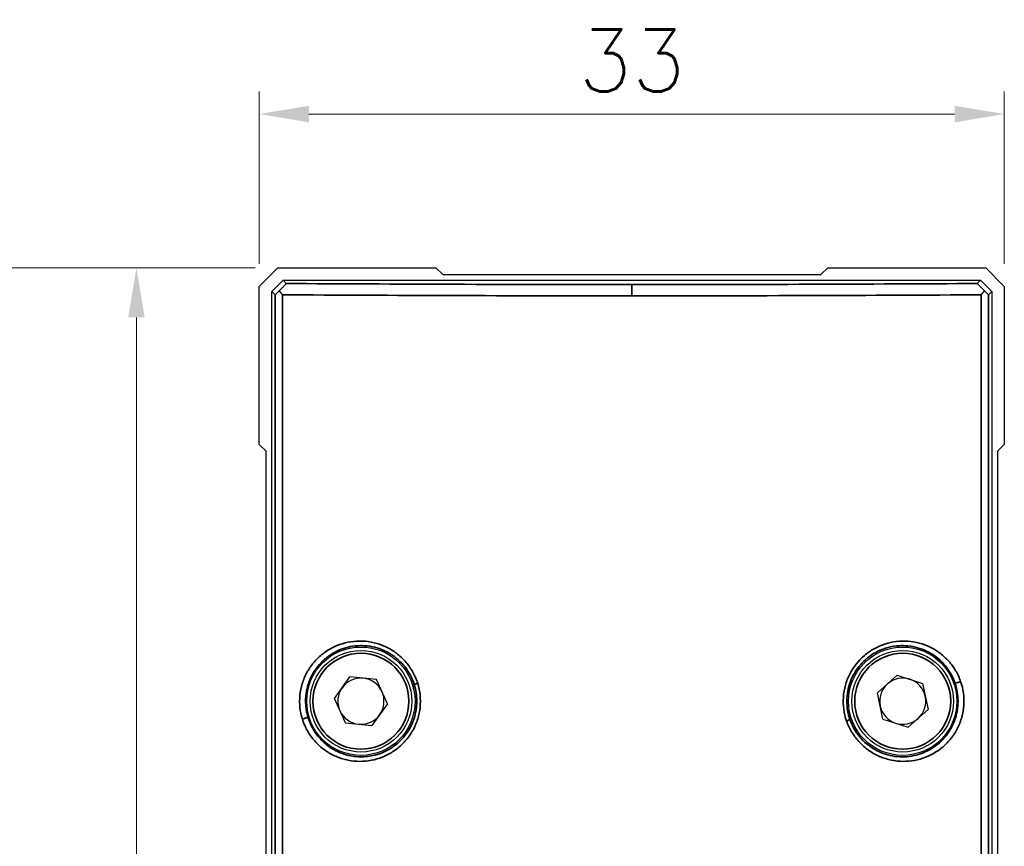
# Model space of a CAD drawing. Header units: millimetres. Extents: x 399 to 6233, y -1870 to 1602.
# Tile 278 of 656: x 3608 to 3651, y 615 to 652. Entities that reach past the tile are written whole.
import ezdxf

# ---------------------------------------------------------------- set-up
doc = ezdxf.new("R2010")
doc.units = ezdxf.units.MM
for name, color, linetype, lineweight in [('AM_5', 3, 'Continuous', 25), ('可見 (ISO)', 7, 'Continuous', 25), ('窄部可見 (ISO)', 7, 'Continuous', 35)]:
    doc.layers.add(name, color=color, linetype=linetype, lineweight=lineweight)
doc.layers.add('S40', color=7, linetype='Continuous')
doc.styles.add('尺寸標註', font='romans.shx', dxfattribs={"bigfont": 'CHINESET.SHX'})
doc.dimstyles.new('複本(2) CNS2-1$0', dxfattribs={"dimtxt": 2.75, "dimasz": 2.2, "dimexe": 1, "dimexo": 1, "dimgap": 1, "dimtad": 1, "dimtoh": 1, "dimdsep": 46, "dimtxsty": '尺寸標註', "dimcen": 0, "dimclrd": 2, "dimclre": 2, "dimclrt": 3, "dimadec": 0, "dimazin": 2, "dimtp": 0.1, "dimtm": 0.1, "dimtfac": 0.71, "dimtmove": 0, "dimatfit": 0, "dimfxl": 0, "dimlwd": 13, "dimlwe": 13, "dimarcsym": 0})

# ---------------------------------------------------------------- blocks, each defined once
blk = doc.blocks.new('*D125')
at = {"layer": 'AM_5', "color": 2, "lineweight": 13}
for p, q in [((3618.23, 640.806), (3618.23, 648.439)), ((3651.23, 640.806), (3651.23, 648.439)), ((3649.03, 647.439), (3620.43, 647.439))]:
    blk.add_line(p, q, dxfattribs=at)
at = {"layer": 'AM_5', "color": 2, "lineweight": -2}
for points in [[(3620.43, 647.806), (3620.43, 647.072), (3618.23, 647.439)], [(3649.03, 647.806), (3649.03, 647.072), (3651.23, 647.439)]]:
    blk.add_solid(points, dxfattribs=at)
at = {"layer": 'Defpoints', "color": 0, "lineweight": -2}
for p in [(3618.23, 647.439), (3618.23, 639.806), (3651.23, 639.806)]:
    blk.add_point(p, dxfattribs=at)
at = {"layer": 'AM_5', "color": 3, "insert": (3634.73, 649.814), "char_height": 2.75, "attachment_point": 5, "style": '尺寸標註'}
blk.add_mtext('33', dxfattribs=at)
blk = doc.blocks.new('*D126')
at = {"layer": 'AM_5', "color": 2, "lineweight": 13}
for p, q in [((3618.052, 640.628), (3604.705, 640.628)), ((3605.705, 542.328), (3605.705, 638.428)), ((3629.23, 540.128), (3604.705, 540.128))]:
    blk.add_line(p, q, dxfattribs=at)
at = {"layer": 'AM_5', "color": 2, "lineweight": -2}
for points in [[(3605.338, 638.428), (3606.072, 638.428), (3605.705, 640.628)], [(3605.338, 542.328), (3606.072, 542.328), (3605.705, 540.128)]]:
    blk.add_solid(points, dxfattribs=at)
at = {"layer": 'Defpoints', "color": 0, "lineweight": -2}
for p in [(3605.705, 640.628), (3619.052, 640.628), (3630.23, 540.128)]:
    blk.add_point(p, dxfattribs=at)
at = {"layer": 'AM_5', "color": 3, "insert": (3603.33, 590.378), "char_height": 2.75, "attachment_point": 5, "rotation": 90, "style": '尺寸標註'}
blk.add_mtext('100.5', dxfattribs=at)
blk = doc.blocks.new('*D127')
at = {"layer": 'AM_5', "color": 2, "lineweight": 13}
for p, q in [((3618.052, 640.628), (3611.785, 640.628)), ((3612.785, 638.428), (3612.785, 560.978)), ((3628.186, 558.778), (3611.785, 558.778))]:
    blk.add_line(p, q, dxfattribs=at)
at = {"layer": 'AM_5', "color": 2, "lineweight": -2}
for points in [[(3612.419, 638.428), (3613.152, 638.428), (3612.785, 640.628)], [(3612.419, 560.978), (3613.152, 560.978), (3612.785, 558.778)]]:
    blk.add_solid(points, dxfattribs=at)
at = {"layer": 'Defpoints', "color": 0, "lineweight": -2}
for p in [(3619.052, 640.628), (3612.785, 558.778), (3629.186, 558.778)]:
    blk.add_point(p, dxfattribs=at)
at = {"layer": 'AM_5', "color": 3, "insert": (3610.41, 599.703), "char_height": 2.75, "attachment_point": 5, "rotation": 90, "style": '尺寸標註'}
blk.add_mtext('81.8', dxfattribs=at)
blk = doc.blocks.new('S40-左視-02')
at = {"layer": '可見 (ISO)'}
for p, q in [((-16.5, 34.833), (-15.678, 35.655)), ((-15.678, 35.655), (-8.678, 35.655)), ((-8.678, 35.655), (-8.378, 35.355)), ((-8.378, 35.355), (8.378, 35.355)), ((8.378, 35.355), (8.678, 35.655)), ((8.678, 35.655), (15.678, 35.655)), ((15.678, 35.655), (16.5, 34.833)), ((-15.95, 34.605), (-15.45, 35.105)), ((-15.45, 35.105), (15.45, 35.105)), ((-15.45, 35.105), (-15.304, 34.96)), ((15.304, 34.96), (15.45, 35.105)), ((15.45, 35.105), (15.95, 34.605)), ((-16.5, 27.833), (-16.5, 34.833)), ((-15.95, -22.845), (-15.95, 34.605)), ((-15.804, 34.459), (-15.95, 34.605)), ((15.95, 34.605), (15.804, 34.459)), ((15.95, 34.605), (15.95, -22.845)), ((16.5, 34.833), (16.5, 27.833)), ((-16.2, 27.533), (-16.5, 27.833)), ((-16.2, 1.205), (-16.2, 27.533)), ((16.5, 27.833), (16.2, 27.533)), ((16.2, 27.533), (16.2, 1.205)), ((12.5, 18.866), (12.5, 18.866)), ((-13.175, 16.574), (-12.484, 17.532)), ((-11.31, 17.413), (-12.484, 17.532)), ((11.757, 17.611), (10.878, 16.823)), ((11.757, 17.611), (12.879, 17.243)), ((-10.825, 16.336), (-11.31, 17.413)), ((12.879, 17.243), (13.122, 16.088)), ((-14.7, 16.733), (-14.7, 16.734)), ((-12.69, 15.497), (-13.175, 16.574)), ((11.121, 15.667), (10.878, 16.823)), ((-10.825, 16.336), (-11.516, 15.378)), ((12.243, 15.3), (13.122, 16.088)), ((-12.69, 15.497), (-11.516, 15.378)), ((11.121, 15.667), (12.243, 15.3)), ((12.5, 13.831), (12.5, 13.831))]:
    blk.add_line(p, q, dxfattribs=at)
for centre, radius in [((-12, 16.455), 2.4), ((12, 16.455), 2.4), ((-12, 16.455), 2.25), ((12, 16.455), 2.25)]:
    blk.add_circle(centre, radius, dxfattribs=at)
for centre, radius, start, end in [((-12, 16.455), 1.022, 84.2118, 144.2118), ((-12, 16.455), 1.023, 24.2118, 84.2118), ((12, 16.455), 1.022, 71.8653, 131.8653), ((-12, 16.455), 1.022, 144.2118, 204.2118), ((12, 16.455), 1.022, 131.8653, 191.8653), ((12, 16.455), 1.022, 11.8653, 71.8653), ((-12, 16.455), 1.022, 324.2118, 24.2118), ((12, 16.455), 1.022, 311.8653, 11.8653), ((12, 16.455), 1.022, 191.8653, 251.8653), ((-12, 16.455), 1.023, 204.2118, 264.2118), ((-12, 16.455), 1.023, 264.2118, 324.2118), ((12, 16.455), 1.022, 251.8653, 311.8653)]:
    blk.add_arc(centre, radius, start, end, dxfattribs=at)
for centre, major_axis, ratio, start_param, end_param in [((-15.304, 34.96), (0.5, 0.5), 0.017452, 3.14159, 4.006018), ((-15.304, 34.461), (0.493, -0.493), 0.175806, 4.197647, 4.541104), ((15.304, 34.461), (0.493, 0.493), 0.175806, 4.883675, 5.227077), ((15.304, 34.96), (0.5, -0.5), 0.017447, 5.418712, 6.283193)]:
    blk.add_ellipse(centre, major_axis=major_axis, ratio=ratio, start_param=start_param, end_param=end_param, dxfattribs=at)
for points, knots in [([(-15.622, 34.628), (-15.582, 34.668), (-15.542, 34.709), (-15.467, 34.785), (-15.432, 34.82), (-15.375, 34.879), (-15.353, 34.903), (-15.325, 34.933), (-15.316, 34.943), (-15.306, 34.956), (-15.304, 34.959), (-15.304, 34.96)], [0.00000099, 0.00000099, 0.00000099, 0.00000099, 0.01702996, 0.01702996, 0.03328155, 0.03328155, 0.04744352, 0.04744352, 0.05732796, 0.05732796, 0.06696406, 0.06696406, 0.06696406, 0.06696406]), ([(15.304, 34.96), (15.304, 34.959), (15.306, 34.956), (15.316, 34.943), (15.325, 34.933), (15.353, 34.903), (15.375, 34.879), (15.432, 34.82), (15.467, 34.785), (15.542, 34.709), (15.582, 34.668), (15.622, 34.628)], [0.00000019, 0.00000019, 0.00000019, 0.00000019, 0.00958951, 0.00958951, 0.01942595, 0.01942595, 0.03351977, 0.03351977, 0.04969025, 0.04969025, 0.06662507, 0.06662507, 0.06662507, 0.06662507])]:
    blk.add_open_spline(points, degree=3, knots=knots, dxfattribs=at)
at = {"layer": '窄部可見 (ISO)'}
for p, q in [((0, 34.913), (0, 34.413)), ((-15.804, -22.7), (-15.804, 34.459)), ((-15.474, 34.46), (-15.474, -22.7)), ((15.474, -22.7), (15.474, 34.46)), ((15.804, 34.459), (15.804, -22.7))]:
    blk.add_line(p, q, dxfattribs=at)
for centre in [(-12, 16.455), (12, 16.455)]:
    blk.add_circle(centre, 2.125, dxfattribs=at)
for centre, major_axis, ratio, start_param, end_param in [((-9.445, 17.248), (-0.191, -0.059), 0.062926, 4.911673, 6.265697), ((14.504, 17.327), (-0.189, -0.065), 0.109215, 0.017558, 1.876428), ((-14.53, 15.663), (0.191, 0.059), 0.099527, 0.01754, 1.880288), ((9.471, 15.583), (0.189, 0.065), 0.069409, 4.910151, 6.26569)]:
    blk.add_ellipse(centre, major_axis=major_axis, ratio=ratio, start_param=start_param, end_param=end_param, dxfattribs=at)
for points, knots in [([(-15.304, 34.96), (-12.909, 34.944), (-10.422, 34.933), (-7.897, 34.925), (-5.285, 34.917), (-2.633, 34.913), (0, 34.913)], [5.9381675, 5.9381675, 5.9381675, 5.9381675, 6.1077792, 6.1077792, 6.1077792, 6.2831853, 6.2831853, 6.2831853, 6.2831853]), ([(0, 34.913), (2.633, 34.913), (5.285, 34.917), (7.897, 34.925), (10.422, 34.933), (12.909, 34.944), (15.304, 34.96)], [0, 0, 0, 0, 0.1754058, 0.1754058, 0.1754058, 0.3450214, 0.3450214, 0.3450214, 0.3450214]), ([(0, 34.413), (-2.662, 34.413), (-5.344, 34.417), (-7.984, 34.425), (-10.537, 34.433), (-13.051, 34.445), (-15.474, 34.46)], [0, 0, 0, 0, 0.1754061, 0.1754061, 0.1754061, 0.345025, 0.345025, 0.345025, 0.345025]), ([(15.474, 34.46), (13.051, 34.445), (10.537, 34.433), (7.984, 34.425), (5.344, 34.417), (2.662, 34.413), (0, 34.413)], [5.9381603, 5.9381603, 5.9381603, 5.9381603, 6.1077795, 6.1077795, 6.1077795, 6.2831853, 6.2831853, 6.2831853, 6.2831853]), ([(-14.594, 15.663), (-14.647, 15.832), (-14.682, 16.005), (-14.701, 16.182), (-14.719, 16.359), (-14.719, 16.539), (-14.702, 16.715), (-14.684, 16.892), (-14.65, 17.065), (-14.598, 17.234), (-14.546, 17.403), (-14.476, 17.568), (-14.393, 17.722), (-14.31, 17.876), (-14.211, 18.021), (-14.099, 18.156), (-13.987, 18.291), (-13.863, 18.412), (-13.729, 18.521), (-13.595, 18.63), (-13.449, 18.726), (-13.297, 18.807), (-13.145, 18.887), (-12.987, 18.953), (-12.823, 19.003), (-12.658, 19.053), (-12.488, 19.088), (-12.318, 19.105), (-12.147, 19.123), (-11.976, 19.124), (-11.803, 19.109), (-11.458, 19.079), (-11.123, 18.983), (-10.811, 18.822), (-10.656, 18.742), (-10.509, 18.647), (-10.373, 18.539), (-10.237, 18.431), (-10.108, 18.307), (-9.995, 18.172), (-9.881, 18.038), (-9.781, 17.893), (-9.696, 17.739), (-9.611, 17.584), (-9.54, 17.418), (-9.486, 17.248)], [0.016662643, 0.016662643, 0.016662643, 0.016662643, 0.017195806, 0.017195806, 0.017195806, 0.017729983, 0.017729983, 0.017729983, 0.018267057, 0.018267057, 0.018267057, 0.018804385, 0.018804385, 0.018804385, 0.019342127, 0.019342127, 0.019342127, 0.019880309, 0.019880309, 0.019880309, 0.02041893, 0.02041893, 0.02041893, 0.020957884, 0.020957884, 0.020957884, 0.021497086, 0.021497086, 0.021497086, 0.022036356, 0.022036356, 0.022036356, 0.023114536, 0.023114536, 0.023114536, 0.023653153, 0.023653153, 0.023653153, 0.024190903, 0.024190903, 0.024190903, 0.024728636, 0.024728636, 0.024728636, 0.025266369, 0.025266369, 0.025266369, 0.025266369]), ([(-9.636, 17.189), (-9.68, 17.332), (-9.738, 17.471), (-9.876, 17.734), (-9.956, 17.857), (-10.138, 18.089), (-10.24, 18.198), (-10.459, 18.393), (-10.576, 18.48), (-10.823, 18.632), (-10.956, 18.698), (-11.225, 18.803), (-11.362, 18.843), (-11.644, 18.9), (-11.789, 18.916), (-12.074, 18.922), (-12.216, 18.913), (-12.498, 18.87), (-12.639, 18.836), (-12.909, 18.745), (-13.04, 18.688), (-13.292, 18.551), (-13.413, 18.47), (-13.638, 18.29), (-13.742, 18.19), (-13.934, 17.971), (-14.022, 17.852), (-14.173, 17.601), (-14.237, 17.469), (-14.396, 17.051), (-14.45, 16.756), (-14.45, 16.455)], [0.008449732, 0.008449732, 0.008449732, 0.008449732, 0.008899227, 0.008899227, 0.009348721, 0.009348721, 0.009798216, 0.009798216, 0.01024771, 0.01024771, 0.010697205, 0.010697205, 0.011146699, 0.011146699, 0.011596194, 0.011596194, 0.012045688, 0.012045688, 0.012495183, 0.012495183, 0.012944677, 0.012944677, 0.013394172, 0.013394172, 0.013843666, 0.013843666, 0.014293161, 0.014293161, 0.014742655, 0.014742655, 0.015641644, 0.015641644, 0.015641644, 0.015641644]), ([(9.513, 15.583), (9.454, 15.752), (9.413, 15.925), (9.365, 16.28), (9.359, 16.461), (9.384, 16.816), (9.414, 16.991), (9.508, 17.333), (9.574, 17.501), (9.813, 17.973), (10.038, 18.256), (10.437, 18.595), (10.583, 18.696), (10.887, 18.866), (11.045, 18.935), (11.374, 19.042), (11.545, 19.079), (11.886, 19.121), (12.057, 19.125), (12.573, 19.089), (12.906, 19), (13.371, 18.773), (13.517, 18.683), (13.791, 18.476), (13.921, 18.358), (14.153, 18.098), (14.255, 17.958), (14.433, 17.657), (14.509, 17.495), (14.567, 17.327)], [0.016614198, 0.016614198, 0.016614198, 0.016614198, 0.01715223, 0.01715223, 0.017690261, 0.017690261, 0.018228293, 0.018228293, 0.018766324, 0.018766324, 0.019842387, 0.019842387, 0.020380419, 0.020380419, 0.02091845, 0.02091845, 0.021456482, 0.021456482, 0.021994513, 0.021994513, 0.023070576, 0.023070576, 0.023608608, 0.023608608, 0.024146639, 0.024146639, 0.024684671, 0.024684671, 0.025222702, 0.025222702, 0.025222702, 0.025222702]), ([(14.315, 17.261), (14.267, 17.4), (14.206, 17.536), (14.064, 17.789), (13.982, 17.908), (13.8, 18.13), (13.698, 18.234), (13.481, 18.42), (13.366, 18.502), (13.123, 18.647), (12.993, 18.709), (12.729, 18.809), (12.594, 18.848), (12.317, 18.901), (12.175, 18.917), (11.892, 18.922), (11.751, 18.912), (11.47, 18.869), (11.33, 18.835), (11.059, 18.743), (10.929, 18.685), (10.677, 18.547), (10.555, 18.465), (10.33, 18.284), (10.225, 18.183), (10.034, 17.963), (9.947, 17.843), (9.797, 17.592), (9.733, 17.46), (9.63, 17.183), (9.59, 17.04), (9.538, 16.751), (9.524, 16.604), (9.524, 16.455)], [0.008491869, 0.008491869, 0.008491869, 0.008491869, 0.008936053, 0.008936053, 0.009380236, 0.009380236, 0.00982442, 0.00982442, 0.010268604, 0.010268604, 0.010712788, 0.010712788, 0.011156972, 0.011156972, 0.011601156, 0.011601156, 0.01204534, 0.01204534, 0.012489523, 0.012489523, 0.012933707, 0.012933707, 0.013377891, 0.013377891, 0.013822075, 0.013822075, 0.014266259, 0.014266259, 0.014710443, 0.014710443, 0.015154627, 0.015154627, 0.015598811, 0.015598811, 0.015598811, 0.015598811]), ([(-9.486, 17.248), (-9.433, 17.078), (-9.397, 16.901), (-9.361, 16.548), (-9.361, 16.37), (-9.396, 16.014), (-9.432, 15.839), (-9.536, 15.501), (-9.606, 15.336), (-9.777, 15.024), (-9.876, 14.879), (-10.103, 14.61), (-10.231, 14.485), (-10.504, 14.267), (-10.65, 14.172), (-10.96, 14.011), (-11.122, 13.946), (-11.453, 13.85), (-11.624, 13.818), (-11.968, 13.786), (-12.139, 13.787), (-12.479, 13.821), (-12.65, 13.855), (-12.978, 13.954), (-13.136, 14.018), (-13.44, 14.178), (-13.586, 14.274), (-13.854, 14.49), (-13.978, 14.611), (-14.203, 14.878), (-14.303, 15.024), (-14.471, 15.33), (-14.54, 15.492), (-14.594, 15.663)], [0.008052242, 0.008052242, 0.008052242, 0.008052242, 0.008590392, 0.008590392, 0.009128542, 0.009128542, 0.009666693, 0.009666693, 0.010204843, 0.010204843, 0.010742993, 0.010742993, 0.011281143, 0.011281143, 0.011819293, 0.011819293, 0.012357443, 0.012357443, 0.012895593, 0.012895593, 0.013433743, 0.013433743, 0.013971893, 0.013971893, 0.014510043, 0.014510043, 0.015048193, 0.015048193, 0.015586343, 0.015586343, 0.016124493, 0.016124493, 0.016662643, 0.016662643, 0.016662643, 0.016662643]), ([(-9.524, 16.455), (-9.524, 16.579), (-9.533, 16.702), (-9.552, 16.825), (-9.571, 16.948), (-9.599, 17.07), (-9.636, 17.189)], [0.0077021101, 0.0077021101, 0.0077021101, 0.0077021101, 0.0080759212, 0.0080759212, 0.0080759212, 0.0084497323, 0.0084497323, 0.0084497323, 0.0084497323]), ([(14.567, 17.327), (14.626, 17.159), (14.667, 16.984), (14.715, 16.632), (14.721, 16.455), (14.697, 16.098), (14.666, 15.921), (14.573, 15.581), (14.508, 15.414), (14.349, 15.099), (14.255, 14.951), (14.04, 14.677), (13.917, 14.55), (13.524, 14.212), (13.218, 14.039), (12.571, 13.822), (12.223, 13.775), (11.711, 13.805), (11.538, 13.832), (11.203, 13.919), (11.041, 13.977), (10.729, 14.126), (10.577, 14.218), (10.297, 14.427), (10.168, 14.544), (9.932, 14.806), (9.826, 14.95), (9.646, 15.253), (9.572, 15.413), (9.513, 15.583)], [0.007999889, 0.007999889, 0.007999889, 0.007999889, 0.008538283, 0.008538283, 0.009076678, 0.009076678, 0.009615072, 0.009615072, 0.010153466, 0.010153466, 0.010691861, 0.010691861, 0.011230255, 0.011230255, 0.012307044, 0.012307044, 0.013383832, 0.013383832, 0.013922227, 0.013922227, 0.014460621, 0.014460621, 0.014999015, 0.014999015, 0.01553741, 0.01553741, 0.016075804, 0.016075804, 0.016614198, 0.016614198, 0.016614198, 0.016614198]), ([(14.45, 16.455), (14.45, 16.592), (14.439, 16.728), (14.394, 16.998), (14.359, 17.132), (14.315, 17.261)], [0.0076672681, 0.0076672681, 0.0076672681, 0.0076672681, 0.0080795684, 0.0080795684, 0.0084918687, 0.0084918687, 0.0084918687, 0.0084918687]), ([(-14.45, 16.455), (-14.45, 16.371), (-14.446, 16.286), (-14.437, 16.203), (-14.433, 16.163), (-14.428, 16.123), (-14.422, 16.084), (-14.404, 15.961), (-14.376, 15.841), (-14.339, 15.723)], [0.015641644, 0.015641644, 0.015641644, 0.015641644, 0.0158933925, 0.0158933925, 0.0158933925, 0.0160132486, 0.0160132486, 0.0160132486, 0.0163848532, 0.0163848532, 0.0163848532, 0.0163848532]), ([(-14.339, 15.723), (-14.29, 15.565), (-14.226, 15.416), (-14.149, 15.274), (-14.086, 15.159), (-14.014, 15.048), (-13.933, 14.944), (-13.914, 14.92), (-13.896, 14.897), (-13.877, 14.874), (-13.773, 14.75), (-13.659, 14.639), (-13.536, 14.539), (-13.459, 14.476), (-13.377, 14.418), (-13.293, 14.365), (-13.242, 14.333), (-13.19, 14.304), (-13.138, 14.276), (-12.997, 14.202), (-12.852, 14.142), (-12.701, 14.096), (-12.635, 14.076), (-12.569, 14.059), (-12.501, 14.045), (-12.413, 14.026), (-12.324, 14.012), (-12.235, 14.003), (-12.078, 13.987), (-11.92, 13.986), (-11.761, 14.001), (-11.723, 14.005), (-11.685, 14.009), (-11.648, 14.014), (-11.527, 14.031), (-11.408, 14.057), (-11.293, 14.091), (-11.271, 14.097), (-11.249, 14.104), (-11.228, 14.111), (-11.098, 14.153), (-10.97, 14.206), (-10.847, 14.27), (-10.841, 14.274), (-10.834, 14.277), (-10.827, 14.281), (-10.698, 14.35), (-10.577, 14.429), (-10.462, 14.52), (-10.456, 14.525), (-10.45, 14.529), (-10.444, 14.534), (-10.336, 14.621), (-10.234, 14.719), (-10.142, 14.823), (-10.126, 14.84), (-10.111, 14.858), (-10.097, 14.875), (-10.017, 14.971), (-9.945, 15.072), (-9.88, 15.179), (-9.86, 15.212), (-9.841, 15.245), (-9.823, 15.279), (-9.77, 15.376), (-9.724, 15.477), (-9.685, 15.58), (-9.666, 15.63), (-9.648, 15.681), (-9.633, 15.731), (-9.605, 15.822), (-9.582, 15.915), (-9.565, 16.009), (-9.553, 16.077), (-9.543, 16.145), (-9.536, 16.214), (-9.528, 16.295), (-9.524, 16.375), (-9.524, 16.455)], [0.000508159, 0.000508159, 0.000508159, 0.000508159, 0.001003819, 0.001003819, 0.001003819, 0.001407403, 0.001407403, 0.001407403, 0.001498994, 0.001498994, 0.001498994, 0.001996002, 0.001996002, 0.001996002, 0.002306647, 0.002306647, 0.002306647, 0.002492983, 0.002492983, 0.002492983, 0.002990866, 0.002990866, 0.002990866, 0.003205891, 0.003205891, 0.003205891, 0.003488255, 0.003488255, 0.003488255, 0.003986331, 0.003986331, 0.003986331, 0.004105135, 0.004105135, 0.004105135, 0.004483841, 0.004483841, 0.004483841, 0.004554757, 0.004554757, 0.004554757, 0.004980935, 0.004980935, 0.004980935, 0.005004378, 0.005004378, 0.005004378, 0.005454, 0.005454, 0.005454, 0.005477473, 0.005477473, 0.005477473, 0.005903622, 0.005903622, 0.005903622, 0.005973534, 0.005973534, 0.005973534, 0.006353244, 0.006353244, 0.006353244, 0.006469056, 0.006469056, 0.006469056, 0.006802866, 0.006802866, 0.006802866, 0.006964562, 0.006964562, 0.006964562, 0.007252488, 0.007252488, 0.007252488, 0.007459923, 0.007459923, 0.007459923, 0.00770211, 0.00770211, 0.00770211, 0.00770211]), ([(9.524, 16.455), (9.524, 16.317), (9.536, 16.18), (9.581, 15.91), (9.615, 15.778), (9.66, 15.648)], [0.0155988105, 0.0155988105, 0.0155988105, 0.0155988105, 0.0160090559, 0.0160090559, 0.0164193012, 0.0164193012, 0.0164193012, 0.0164193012]), ([(9.66, 15.648), (9.757, 15.367), (9.902, 15.111), (10.089, 14.885), (10.276, 14.658), (10.498, 14.471), (10.748, 14.325), (10.999, 14.179), (11.268, 14.081), (11.549, 14.03), (11.831, 13.979), (12.114, 13.977), (12.394, 14.024), (12.675, 14.072), (12.942, 14.165), (13.191, 14.305), (13.315, 14.375), (13.433, 14.454), (13.543, 14.544), (13.653, 14.634), (13.757, 14.735), (13.851, 14.844), (13.946, 14.954), (14.03, 15.071), (14.104, 15.195), (14.178, 15.32), (14.242, 15.453), (14.294, 15.59), (14.345, 15.728), (14.384, 15.869), (14.41, 16.014), (14.437, 16.159), (14.45, 16.308), (14.45, 16.455)], [0.000560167, 0.000560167, 0.000560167, 0.000560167, 0.001448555, 0.001448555, 0.001448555, 0.002336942, 0.002336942, 0.002336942, 0.00322533, 0.00322533, 0.00322533, 0.004113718, 0.004113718, 0.004113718, 0.005002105, 0.005002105, 0.005002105, 0.005446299, 0.005446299, 0.005446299, 0.005890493, 0.005890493, 0.005890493, 0.006334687, 0.006334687, 0.006334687, 0.00677888, 0.00677888, 0.00677888, 0.007223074, 0.007223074, 0.007223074, 0.007667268, 0.007667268, 0.007667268, 0.007667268])]:
    blk.add_open_spline(points, degree=3, knots=knots, dxfattribs=at)

msp = doc.modelspace()

# ---------------------------------------------------------------- block references
at = {"layer": 'S40'}
msp.add_blockref('S40-左視-02', (3634.73, 604.973), dxfattribs=at)

# ---------------------------------------------------------------- dimensions: what is measured, and where the dimension line sits
at = {"layer": 'AM_5'}
dim = msp.add_linear_dim(base=(3618.23, 647.439), p1=(3651.23, 639.806), p2=(3618.23, 639.806), dimstyle='複本(2) CNS2-1$0', override={"dimdec": 1}, dxfattribs=at)
dim.commit()
dim.dimension.update_dxf_attribs({"geometry": '*D125', "text_midpoint": (3634.73, 649.814)})
for base, p1, p2, picture, middle in [((3605.705, 640.628), (3630.23, 540.128), (3619.052, 640.628), '*D126', (3603.33, 590.378)), ((3612.785442, 558.778454), (3619.052347, 640.628452), (3629.185753, 558.778454), '*D127', (3610.410442, 599.703453))]:
    dim = msp.add_linear_dim(base=base, p1=p1, p2=p2, angle=90, dimstyle='複本(2) CNS2-1$0', override={"dimdec": 1}, dxfattribs=at)
    dim.commit()
    dim.dimension.update_dxf_attribs({"geometry": picture, "text_midpoint": middle})

doc.saveas('drawing.dxf')
